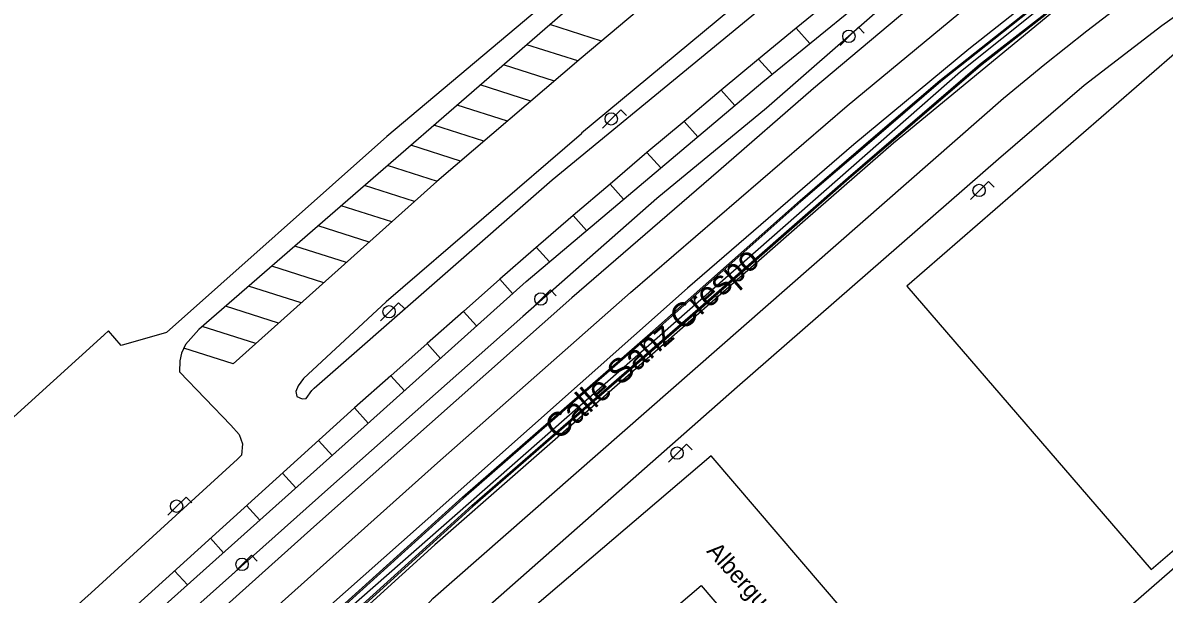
# Model space of a CAD drawing. Extents: x 282771 to 285132, y 4823109 to 4825496.
# Drawn here: x 283888.8 to 284006.5, y 4824119.2 to 4824178 of the extents above; entities that cross this region are included whole.
import ezdxf

# ---------------------------------------------------------------- set-up
doc = ezdxf.new("R2010")
doc.units = 0
for name, color, linetype in [('ACERA-BORDILLO', 7, 'Continuous'), ('APARCAMIENTO', 7, 'Continuous'), ('BORDILLO', 7, 'Continuous'), ('CALLE-EJE', 7, 'Continuous'), ('CALLE-TEXTO', 7, 'Continuous'), ('EDIFICIO', 7, 'Continuous'), ('EDIFICIO-PROYECTADO', 7, 'Continuous'), ('FAROLA', 7, 'Continuous'), ('SENAL-VIARIA', 7, 'Continuous'), ('TXT-EDIFICIOS', 7, 'Continuous'), ('VALLA', 7, 'Continuous'), ('ZONA-VERDE', 7, 'Continuous')]:
    doc.layers.add(name, color=color, linetype=linetype)

msp = doc.modelspace()

# ---------------------------------------------------------------- linework, layer by layer
at = {"layer": 'ACERA-BORDILLO'}
for points in [[(283953.03, 4824186.42), (283906.96, 4824146.44), (283905.59, 4824144.87), (283905.16, 4824143.98), (283905.01, 4824143.21), (283904.96, 4824142.06), (283910.27, 4824136.59), (283911.11, 4824135.62), (283911.45, 4824134.65), (283911.36, 4824133.5), (283910.94, 4824133.06), (283895.87, 4824119.32), (283892.22, 4824116.03), (283877.52, 4824102.32)], [(284014.57, 4824183.64), (284006.2, 4824177.7), (283998.22, 4824171.56), (283989.37, 4824163.98), (283962.46, 4824140.49), (283933.21, 4824114.74), (283913.3, 4824097.03), (283878.93, 4824066.08), (283878.09, 4824064.74), (283877.21, 4824061.9), (283876.63, 4824058.6), (283876.4, 4824055.78), (283876.61, 4824053.62), (283877.03, 4824051.8), (283878.33, 4824049.38), (283880.21, 4824047.35), (283883.61, 4824044.98), (283902.24, 4824034.85), (283903.47, 4824034.41), (283904.96, 4824034.66), (283905.54, 4824035.71), (283904.27, 4824038.34), (283885.43, 4824059.31), (283939.37, 4824107.16)], [(283939.37, 4824107.16), (283956.81, 4824086.74), (283952.4, 4824082.89), (283954.35, 4824080.71), (283954.93, 4824080.05), (283955.61, 4824079.64), (283956.48, 4824079.44), (283957.22, 4824079.36), (283957.87, 4824079.44), (283958.7, 4824079.71), (283959.29, 4824080.19), (283961.03, 4824081.62), (283995.85, 4824111.76), (284027.74, 4824139.53)]]:
    msp.add_lwpolyline(points, dxfattribs=at)
at = {"layer": 'APARCAMIENTO'}
for points in [[(284000.77, 4824201.41), (283996.59, 4824198.59), (283992.41, 4824195.76), (283988.3, 4824192.86), (283984.26, 4824189.88), (283980.21, 4824186.89), (283976.27, 4824183.8), (283972.39, 4824180.64), (283968.51, 4824177.48), (283964.65, 4824174.29), (283960.8, 4824171.09), (283956.98, 4824167.87), (283953.15, 4824164.65), (283949.34, 4824161.41), (283945.53, 4824158.17), (283941.46, 4824154.65), (283937.99, 4824151.6), (283934.24, 4824148.29), (283930.49, 4824144.98), (283926.75, 4824141.67), (283923, 4824138.35), (283848.86, 4824071.24)], [(283970.69, 4824194.56), (283970.69, 4824194.56), (283955.98, 4824182.48), (283946.37, 4824174.39), (283931.5, 4824161.66), (283910.5, 4824142.89)], [(283948.45, 4824176.14), (283943.13, 4824177.84)], [(283969.93, 4824175.89), (283968.51, 4824177.48)], [(283946.01, 4824174.09), (283940.75, 4824175.76)], [(283943.6, 4824172.02), (283938.36, 4824173.69)], [(283966.05, 4824172.73), (283964.65, 4824174.29)], [(283941.19, 4824169.96), (283935.97, 4824171.62)], [(283962.22, 4824169.52), (283960.8, 4824171.09)], [(283938.77, 4824167.89), (283933.58, 4824169.54)], [(283958.39, 4824166.29), (283956.98, 4824167.87)], [(283936.32, 4824165.84), (283931.19, 4824167.47)], [(283933.93, 4824163.77), (283928.8, 4824165.4)], [(283954.57, 4824163.07), (283953.15, 4824164.65)], [(283931.54, 4824161.69), (283926.41, 4824163.33)], [(283929.2, 4824159.61), (283924.03, 4824161.25)], [(283950.74, 4824159.85), (283949.34, 4824161.41)], [(283926.86, 4824157.52), (283921.64, 4824159.18)], [(283924.52, 4824155.43), (283919.25, 4824157.11)], [(283946.91, 4824156.62), (283945.53, 4824158.17)], [(283922.19, 4824153.34), (283916.86, 4824155.03)], [(283943.09, 4824153.4), (283941.74, 4824154.9)], [(283919.85, 4824151.25), (283914.47, 4824152.96)], [(283939.3, 4824150.13), (283937.99, 4824151.6)], [(283917.51, 4824149.16), (283912.08, 4824150.89)], [(283915.17, 4824147.07), (283909.69, 4824148.82)], [(283935.58, 4824146.79), (283934.24, 4824148.29)], [(283912.83, 4824144.98), (283907.31, 4824146.74)], [(283910.5, 4824142.89), (283905.42, 4824144.51)], [(283931.86, 4824143.45), (283930.49, 4824144.98)], [(283928.14, 4824140.11), (283926.75, 4824141.67)], [(283924.42, 4824136.77), (283923, 4824138.35)], [(283920.72, 4824133.41), (283919.29, 4824135)], [(283916.96, 4824130.11), (283915.59, 4824131.64)], [(283913.24, 4824126.78), (283911.88, 4824128.29)], [(283909.51, 4824123.44), (283908.17, 4824124.93)], [(283905.78, 4824120.11), (283904.46, 4824121.58)]]:
    msp.add_lwpolyline(points, dxfattribs=at)
at = {"layer": 'BORDILLO'}
for points in [[(284017.15, 4824207.35), (284000.18, 4824196.34), (283989.22, 4824188.39), (283976.91, 4824179.22), (283965.48, 4824169.24), (283954.18, 4824159.94), (283940.36, 4824147.76), (283920.26, 4824129.99), (283883.53, 4824097.27), (283859.1, 4824075.29), (283844.38, 4824062.44), (283838.05, 4824056.92)], [(283838.05, 4824056.92), (283838.21, 4824057.99), (283838.54, 4824059.05), (283838.98, 4824060.08), (283839.37, 4824060.74), (283843.47, 4824064.77), (283844.6, 4824064.7), (283850.06, 4824069.9), (283891.08, 4824107.22), (283899.91, 4824114.86), (283924.64, 4824136.97), (283940.71, 4824151.39), (283965.08, 4824171.93), (283980.02, 4824184.13), (283992.11, 4824192.8), (284002.26, 4824199.76), (284004.36, 4824201.29), (284004.2, 4824203.57), (284009.48, 4824206.51)], [(284015.44, 4824195), (284004.18, 4824186.57), (283996.23, 4824180.41), (283987.52, 4824173.6), (283973.99, 4824161.97), (283958.48, 4824148.4), (283944.6, 4824136.36), (283935.21, 4824128.19), (283913.42, 4824108.46), (283899.61, 4824096.39), (283859.33, 4824060.31), (283858.34, 4824061.39), (283898.77, 4824097.8), (283912.04, 4824109.2), (283934.15, 4824129.17), (283953.74, 4824146.26), (283968.93, 4824159.72), (283976.21, 4824165.99), (283983.33, 4824172.09), (283996.75, 4824182.72), (284004.09, 4824188.4), (284012.97, 4824194.7)], [(283978.02, 4824190.31), (283980, 4824191.75), (283980.81, 4824192.44), (283980.6, 4824193.27), (283980, 4824193.54), (283979.55, 4824193.61), (283975.01, 4824190.17), (283963.09, 4824180.54), (283946.39, 4824166.64), (283946.39, 4824166.58), (283926.27, 4824149.29), (283917.75, 4824141.38), (283917.19, 4824140.62), (283916.95, 4824140.05), (283917.07, 4824139.54), (283917.61, 4824139.27), (283918.03, 4824139.33), (283918.62, 4824140.15), (283918.85, 4824140.4), (283943.36, 4824161.83), (283978.02, 4824190.31)]]:
    msp.add_lwpolyline(points, dxfattribs=at)
at = {"layer": 'CALLE-EJE'}
msp.add_lwpolyline([(284073.92, 4824224.8), (284067.35, 4824222.26), (284058.81, 4824218.75), (284052.16, 4824215.76), (284048.73, 4824214.08), (284043.26, 4824211.31), (284036.61, 4824207.73), (284030.62, 4824204.52), (284024.71, 4824201.01), (284019.6, 4824197.95), (284013.83, 4824194.08), (284007.48, 4824189.62), (284001.66, 4824185.5), (283993.97, 4824179.77), (283985.46, 4824172.97), (283894.16, 4824092.88), (283874.96, 4824075.21), (283855.41, 4824057.3), (283842.12, 4824045.6)], dxfattribs=at)
at = {"layer": 'EDIFICIO'}
msp.add_lwpolyline([(283984.96, 4824103.99), (283959.77, 4824133.43), (283936.19, 4824113.32), (283942.36, 4824106.09), (283958.72, 4824120.05), (283969.74, 4824107.17), (283945.54, 4824102.36), (283951.09, 4824095.87), (283954.36, 4824096.76), (283956.47, 4824092.01), (283955.26, 4824090.9), (283961.48, 4824083.71), (283984.96, 4824103.99)], dxfattribs=at)
at = {"layer": 'EDIFICIO-PROYECTADO'}
msp.add_lwpolyline([(283979.94, 4824150.89), (284005.12, 4824121.71), (284036.39, 4824148.5), (284010.88, 4824177.76), (283979.94, 4824150.89)], dxfattribs=at)
at = {"layer": 'FAROLA'}
for p, q in [((283974.94, 4824177.56), (283974, 4824176.63)), ((283975.53, 4824176.97), (283974.94, 4824177.56)), ((283974, 4824176.63), (283973.07, 4824175.69)), ((283950.44, 4824169.05), (283949.5, 4824168.12)), ((283951.03, 4824168.46), (283950.44, 4824169.05)), ((283949.5, 4824168.12), (283948.57, 4824167.18)), ((283987.42, 4824160.75), (283986.49, 4824159.81)), ((283988.36, 4824161.68), (283987.42, 4824160.75)), ((283988.95, 4824161.09), (283988.36, 4824161.68)), ((283943.19, 4824150.5), (283942.25, 4824149.57)), ((283943.78, 4824149.91), (283943.19, 4824150.5)), ((283927.55, 4824149.19), (283926.61, 4824148.26)), ((283928.14, 4824148.6), (283927.55, 4824149.19)), ((283942.25, 4824149.57), (283941.32, 4824148.63)), ((283926.61, 4824148.26), (283925.68, 4824147.32)), ((283956.29, 4824133.7), (283955.36, 4824132.76)), ((283957.23, 4824134.63), (283956.29, 4824133.7)), ((283957.82, 4824134.04), (283957.23, 4824134.63)), ((283905.64, 4824129.16), (283904.7, 4824128.23)), ((283906.23, 4824128.57), (283905.64, 4824129.16)), ((283904.7, 4824128.23), (283903.77, 4824127.29)), ((283912.39, 4824123.17), (283911.45, 4824122.24)), ((283912.98, 4824122.58), (283912.39, 4824123.17)), ((283911.45, 4824122.24), (283910.52, 4824121.3))]:
    msp.add_line(p, q, dxfattribs=at)
for centre in [(283973.96, 4824176.63), (283949.46, 4824168.12), (283987.38, 4824160.75), (283942.21, 4824149.57), (283926.57, 4824148.26), (283956.25, 4824133.7), (283904.66, 4824128.23), (283911.41, 4824122.24)]:
    msp.add_circle(centre, 0.637, dxfattribs=at)
at = {"layer": 'SENAL-VIARIA'}
for points in [[(284123.62, 4824246.09), (284113.04, 4824244.01), (284096.82, 4824240.14), (284088.86, 4824237.89), (284080.29, 4824235.21), (284072.52, 4824232.47), (284059.47, 4824227.32), (284050.43, 4824223.3), (284041.01, 4824218.89), (284025.09, 4824210.41), (284016.31, 4824205.34), (284008.12, 4824200.25), (283999.01, 4824193.91), (283990.16, 4824187.36), (283981.01, 4824180.2), (283970.32, 4824171.27), (283960.53, 4824162.74), (283945.42, 4824149.68), (283918.81, 4824126.11), (283902.79, 4824111.74), (283843.23, 4824058.28)], [(283848.8, 4824058.56), (283891.08, 4824096.63), (283901.5, 4824105.8), (283931.57, 4824132.71), (283951.45, 4824150.25), (283973.77, 4824169.48), (283985.29, 4824178.99), (283998.97, 4824189.61), (284005.52, 4824194.15), (284013.51, 4824199.48), (284023.81, 4824205.68), (284035.8, 4824212.52), (284048.14, 4824218.42), (284062.15, 4824224.69), (284073.6, 4824229.12), (284082.52, 4824232.22), (284090.62, 4824234.78), (284100.16, 4824237.48), (284108.16, 4824239.6), (284117.52, 4824241.62), (284122.52, 4824242.48)], [(284123.32, 4824238.54), (284119.68, 4824237.71), (284116.11, 4824236.83), (284111.79, 4824235.83), (284102.6, 4824233.44), (284094.34, 4824231.16), (284087.71, 4824229.17), (284076.93, 4824225.53), (284070.44, 4824223.09), (284063.44, 4824220.1), (284058.28, 4824217.75), (284048.02, 4824213.18), (284041.34, 4824209.95), (284037.28, 4824207.88), (284029.75, 4824203.55), (284023.39, 4824199.75), (284016.96, 4824195.62), (284011.07, 4824191.6), (284002.21, 4824184.8), (283996.03, 4824180.01), (283978.55, 4824165.64), (283969.47, 4824157.68), (283948.4, 4824139.21), (283931.28, 4824124.24)], [(284061.18, 4824220.38), (284049.2, 4824215.01), (284039.5, 4824210.39), (284034.82, 4824207.83), (284030.58, 4824205.57), (284024.1, 4824201.82), (284020.26, 4824199.49), (284015.59, 4824196.57), (284010.76, 4824193.36), (284002.02, 4824187.26), (283996.7, 4824183.31), (283991.67, 4824179.52), (283986.31, 4824175.29), (283974.46, 4824165.48), (283957.34, 4824150.68), (283929.98, 4824126.4), (283903.84, 4824103.22), (283891.08, 4824091.8), (283873.62, 4824076.1), (283853.7, 4824058.17)], [(283861.93, 4824056.21), (283879.86, 4824072.47), (283927.86, 4824115.11), (283931.09, 4824118.72), (283989.89, 4824170.25), (283992.01, 4824172.01), (283994.16, 4824173.76), (283996.32, 4824175.48), (283998.5, 4824177.19), (284000.69, 4824178.88), (284002.91, 4824180.56), (284005.14, 4824182.21), (284007.39, 4824183.85)], [(283857.02, 4824056.69), (283872.37, 4824070.5), (283890.8, 4824088.12), (283904.9, 4824100.65), (283915.19, 4824109.66), (283931.28, 4824124.24)]]:
    msp.add_lwpolyline(points, dxfattribs=at)
at = {"layer": 'VALLA'}
for points in [[(284122.17, 4824248.63), (284115.26, 4824247.97), (284106.06, 4824246.71), (284104.47, 4824246.41), (284102.89, 4824246.1), (284095.27, 4824243.9), (284083.16, 4824240.18), (284077.13, 4824238.14), (284066.61, 4824234.58), (284056.01, 4824230.21), (284048.42, 4824226.88), (284043.86, 4824224.83), (284035.77, 4824221.1), (284022.65, 4824217.51), (284003.36, 4824212.23), (283980.4, 4824205.96), (283970.5, 4824203.16), (283956.58, 4824191.59), (283942.88, 4824180.2), (283926.33, 4824166.3), (283903.62, 4824146.11), (283898.95, 4824144.78), (283897.63, 4824146.28), (283896.77, 4824145.46)], [(283897.2, 4824145.87), (283826.27, 4824081.55)]]:
    msp.add_lwpolyline(points, dxfattribs=at)
at = {"layer": 'ZONA-VERDE'}
for p, q in [((283996.84, 4824182.6), (283983.43, 4824171.98)), ((283987.43, 4824173.72), (283996.14, 4824180.53)), ((283973.89, 4824162.08), (283987.43, 4824173.72)), ((283983.43, 4824171.98), (283976.31, 4824165.87)), ((283976.31, 4824165.87), (283969.02, 4824159.61)), ((283958.38, 4824148.51), (283973.89, 4824162.08)), ((283969.02, 4824159.61), (283953.84, 4824146.14)), ((283944.51, 4824136.48), (283958.38, 4824148.51)), ((283953.84, 4824146.14), (283934.25, 4824129.06)), ((283935.11, 4824128.31), (283944.51, 4824136.48))]:
    msp.add_line(p, q, dxfattribs=at)
for points in [[(283934.25, 4824129.06), (283912.14, 4824109.09), (283898.87, 4824097.69), (283858.56, 4824061.38), (283859.34, 4824060.52)], [(283859.34, 4824060.52), (283899.51, 4824096.51), (283913.32, 4824108.58), (283935.11, 4824128.31)]]:
    msp.add_lwpolyline(points, dxfattribs=at)

# ---------------------------------------------------------------- texts
at = {"layer": 'CALLE-TEXTO'}
msp.add_text('Calle Sanz Crespo', height=2.5, rotation=41.2601, dxfattribs=at).set_placement((283943.99, 4824134.93))
at = {"layer": 'TXT-EDIFICIOS'}
msp.add_text('Albergue Covadonga', height=1.75, rotation=311.8338, dxfattribs=at).set_placement((283959.22, 4824123.55))

doc.saveas('drawing.dxf')
